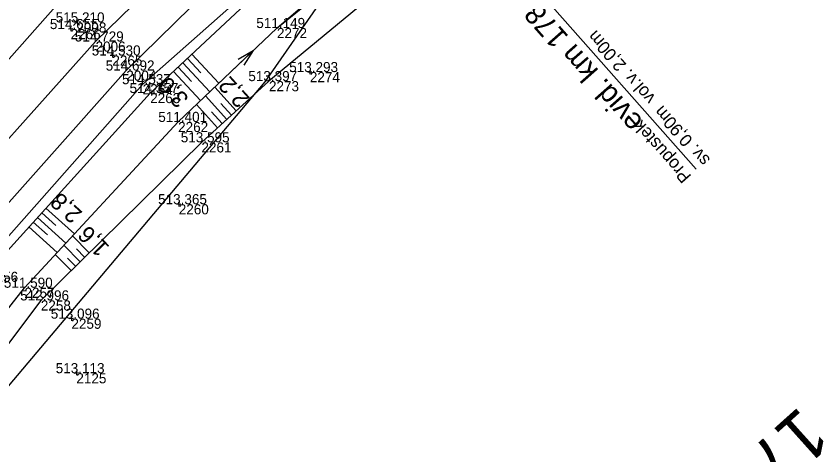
# Model space of a CAD drawing. Extents: x -1234191 to 23050, y -1290331 to -741191.
# Drawn here: x -865335.3 to -865239.7, y -1104974.7 to -1104922.6 of the extents above; entities that cross this region are included whole.
import ezdxf

# ---------------------------------------------------------------- set-up
doc = ezdxf.new("R2010")
doc.units = 0
for name, color, linetype in [('Vrstva 1', 7, 'Continuous'), ('Vrstva 13', 7, 'Continuous'), ('Vrstva 19', 7, 'Continuous'), ('Vrstva 4', 7, 'Continuous'), ('Vrstva 48', 7, 'Continuous'), ('Vrstva 49', 7, 'Continuous'), ('Vrstva 53', 7, 'Continuous'), ('Vrstva 60', 7, 'Continuous'), ('Vrstva 61', 7, 'Continuous'), ('Vrstva 7', 7, 'Continuous')]:
    doc.layers.add(name, color=color, linetype=linetype)

msp = doc.modelspace()

# ---------------------------------------------------------------- linework, layer by layer
at = {"layer": 'Vrstva 1'}
for points in [[(-865167.713, -1104779.363), (-865179.796, -1104790.726), (-865184.478, -1104795.035), (-865190.97, -1104800.752), (-865195.945, -1104804.963), (-865211.087, -1104817.791), (-865237.902, -1104840.516), (-865253.199, -1104853.499), (-865272.037, -1104869.497), (-865292.913, -1104887.204), (-865297.954, -1104891.507), (-865305.977, -1104898.32), (-865318.53, -1104909.524), (-865330.274, -1104921.076), (-865350.227, -1104943.561), (-865366.81, -1104965.604), (-865377.819, -1104982.561), (-865389.023, -1105002.397), (-865401.608, -1105028.878), (-865411.418, -1105054.9), (-865419.263, -1105081.952), (-865424.901, -1105109.6), (-865427.484, -1105128.881), (-865429.29, -1105156.421)], [(-865191.596, -1104807.426), (-865203.701, -1104818.823), (-865217.829, -1104831.696), (-865233.858, -1104845.514), (-865249.226, -1104858.523), (-865268.126, -1104874.441), (-865288.794, -1104891.939), (-865293.631, -1104896.045), (-865301.695, -1104902.998), (-865314.06, -1104914.085), (-865325.819, -1104925.585), (-865345.471, -1104947.527), (-865361.673, -1104969.039), (-865372.543, -1104985.71), (-865383.576, -1105005.459), (-865395.524, -1105031.668), (-865404.617, -1105057.472), (-865411.5, -1105084.11), (-865416.451, -1105111.219), (-865418.889, -1105130.073), (-865420.897, -1105156.736)], [(-865191.596, -1104807.426), (-865202.38, -1104820.104), (-865215.324, -1104834.358), (-865230.542, -1104848.969), (-865245.791, -1104862.223), (-865264.946, -1104878.392), (-865285.377, -1104895.631), (-865290.186, -1104899.737), (-865298.334, -1104906.713), (-865310.624, -1104917.685), (-865322.166, -1104929.038), (-865341.482, -1104950.693), (-865357.568, -1104971.918), (-865368.111, -1104988.11), (-865379.223, -1105007.986), (-865390.73, -1105033.129), (-865399.103, -1105056.556), (-865405.793, -1105081.424), (-865410.584, -1105106.207), (-865413.892, -1105131.231), (-865415.794, -1105156.578)]]:
    msp.add_lwpolyline(points, dxfattribs=at)
at = {"layer": 'Vrstva 13'}
msp.add_line((-865311.448, -1104930.803), (-865307.098, -1104926.671), dxfattribs=at)
for points in [[(-865413.433, -1105331.673), (-865411.411, -1105307.747), (-865409.512, -1105284.911), (-865408.016, -1105263.36), (-865407.915, -1105261.831), (-865407.732, -1105251.306), (-865407.925, -1105238.206), (-865408.254, -1105225.07), (-865409.729, -1105199.857), (-865410.497, -1105181.794), (-865410.222, -1105163.654), (-865407.266, -1105129.549), (-865403.874, -1105107.181), (-865399.104, -1105083.205), (-865391.47, -1105057.623), (-865383.107, -1105034.552), (-865371.678, -1105010.683), (-865361.121, -1104991.587), (-865347.403, -1104971.551), (-865334.26, -1104954.827), (-865316.011, -1104935.138), (-865304.272, -1104923.986), (-865286.053, -1104908.764)], [(-865308.892, -1104927.686), (-865307.098, -1104926.671), (-865308.204, -1104928.411)]]:
    msp.add_lwpolyline(points, dxfattribs=at)
at = {"layer": 'Vrstva 19'}
msp.add_line((-865254.482, -1104940.748), (-865286.864, -1104904.086), dxfattribs=at)
at = {"layer": 'Vrstva 4'}
msp.add_lwpolyline([(-865353.315, -1104970.499), (-865339.436, -1104952.383), (-865320.222, -1104930.653), (-865308.647, -1104920.411), (-865304.927, -1104917.063), (-865296.416, -1104908.503), (-865284.084, -1104898.147), (-865260.431, -1104878.252), (-865228.194, -1104852.357), (-865212.437, -1104836.829), (-865200.57, -1104822.15), (-865185.453, -1104803.94), (-865175.941, -1104793.535), (-865167.845, -1104783.953), (-865167.315, -1104784.415), (-865166.881, -1104783.885), (-865167.447, -1104783.452), (-865152.586, -1104765.745)], dxfattribs=at)
at = {"layer": 'Vrstva 48'}
for p, q in [((-865314.916, -1104927.597), (-865313.31, -1104929.322)), ((-865314.367, -1104927.086), (-865311.161, -1104930.53)), ((-865316.014, -1104928.619), (-865314.403, -1104930.35)), ((-865315.465, -1104928.108), (-865312.248, -1104931.563)), ((-865316.563, -1104929.13), (-865313.336, -1104932.597)), ((-865309.119, -1104933.824), (-865311.667, -1104931.011)), ((-865310.231, -1104934.831), (-865312.755, -1104932.045)), ((-865311.343, -1104935.838), (-865313.843, -1104933.078)), ((-865309.675, -1104934.328), (-865310.943, -1104932.928)), ((-865310.787, -1104935.335), (-865312.043, -1104933.948)), ((-865331.712, -1104945.356), (-865328.327, -1104948.426)), ((-865332.72, -1104946.467), (-865329.347, -1104949.526)), ((-865332.216, -1104945.911), (-865330.527, -1104947.444)), ((-865333.728, -1104947.578), (-865330.367, -1104950.627)), ((-865333.224, -1104947.022), (-865331.54, -1104948.549)), ((-865326.58, -1104950.686), (-865328.558, -1104948.676)), ((-865327.649, -1104951.738), (-865329.579, -1104949.777)), ((-865327.115, -1104951.212), (-865328.092, -1104950.219)), ((-865328.718, -1104952.79), (-865330.6, -1104950.878)), ((-865328.184, -1104952.264), (-865329.137, -1104951.296))]:
    msp.add_line(p, q, dxfattribs=at)
at = {"layer": 'Vrstva 49'}
for p, q in [((-865328.802, -1104923.862), (-865328.772, -1104924.362)), ((-865328.537, -1104924.097), (-865329.037, -1104924.127)), ((-865323.571, -1104927.25), (-865324.071, -1104927.246)), ((-865323.819, -1104926.998), (-865323.823, -1104927.498)), ((-865300.113, -1104929.219), (-865300.613, -1104929.215)), ((-865300.361, -1104928.967), (-865300.365, -1104929.467)), ((-865315.684, -1104944.896), (-865316.184, -1104944.924)), ((-865315.948, -1104944.66), (-865315.92, -1104945.16)), ((-865328.701, -1104958.251), (-865328.673, -1104958.751)), ((-865328.437, -1104958.487), (-865328.937, -1104958.515)), ((-865327.85, -1104964.939), (-865328.346, -1104965.007)), ((-865328.132, -1104964.725), (-865328.064, -1104965.221))]:
    msp.add_line(p, q, dxfattribs=at)
for points in [[(-865352.239, -1104971.397), (-865338.582, -1104952.929), (-865319.328, -1104931.704), (-865307.989, -1104921.15), (-865304.25, -1104917.8), (-865304.079, -1104917.687), (-865295.674, -1104909.257), (-865284.084, -1104898.147), (-865260.431, -1104878.252), (-865228.194, -1104852.357), (-865212.437, -1104836.829), (-865200.57, -1104822.15), (-865187.054, -1104807.578), (-865186.575, -1104807.104), (-865174.908, -1104794.221), (-865166.718, -1104784.474), (-865151.27, -1104766.428)], [(-865148.477, -1104770.445), (-865163.208, -1104788.051), (-865171.033, -1104798.366), (-865179.306, -1104808.553), (-865194.455, -1104827.194), (-865211.26, -1104845.941), (-865222.113, -1104856.352), (-865255.106, -1104883.794), (-865282.369, -1104911.364), (-865305.221, -1104930.293), (-865313.242, -1104937.559), (-865332.317, -1104956.332), (-865344.8, -1104972.876)], [(-865304.272, -1104923.986), (-865286.29, -1104908.493), (-865286.667, -1104908.135), (-865285.891, -1104907.259), (-865286.083, -1104906.671), (-865287.754, -1104904.872), (-865288.011, -1104904.581), (-865286.23, -1104903.008), (-865285.973, -1104903.299), (-865284.277, -1104905.142), (-865283.917, -1104905.403), (-865283.06, -1104904.451), (-865282.616, -1104904.792), (-865258.153, -1104881.495)], [(-865347.403, -1104971.551), (-865334.26, -1104954.827), (-865316.011, -1104935.138), (-865304.272, -1104923.986), (-865285.816, -1104909.035)]]:
    msp.add_lwpolyline(points, dxfattribs=at)
at = {"layer": 'Vrstva 53'}
msp.add_lwpolyline([(-865065.14, -1104601.6), (-865077.859, -1104640.709), (-865093.329, -1104687.069), (-865105.39, -1104724.26), (-865117.1, -1104742.76), (-865129.359, -1104749.17), (-865148.21, -1104773.45), (-865183.35, -1104808.92), (-865201.34, -1104824.1), (-865236.63, -1104858.239), (-865269.479, -1104887.85), (-865286.979, -1104901.079), (-865291.14, -1104909.389), (-865305.71, -1104930.37), (-865337.3, -1104967.79), (-865351.13, -1104980.659), (-865357.569, -1104987.239), (-865356.579, -1104987.37), (-865381.96, -1105044.819)], dxfattribs=at)
at = {"layer": 'Vrstva 60'}
for p, q in [((-865328.1, -1104923.323), (-865328.1, -1104923.323)), ((-865328.787, -1104924.112), (-865328.787, -1104924.112)), ((-865304.272, -1104923.986), (-865304.272, -1104923.986)), ((-865325.819, -1104925.585), (-865325.819, -1104925.585)), ((-865323.821, -1104927.248), (-865323.821, -1104927.248)), ((-865322.166, -1104929.038), (-865322.166, -1104929.038)), ((-865300.363, -1104929.217), (-865300.363, -1104929.217)), ((-865305.221, -1104930.293), (-865305.221, -1104930.293)), ((-865320.222, -1104930.653), (-865320.222, -1104930.653)), ((-865319.328, -1104931.704), (-865319.328, -1104931.704)), ((-865316.011, -1104935.138), (-865316.011, -1104935.138)), ((-865313.242, -1104937.559), (-865313.242, -1104937.559)), ((-865315.934, -1104944.91), (-865315.934, -1104944.91)), ((-865334.26, -1104954.827), (-865334.26, -1104954.827)), ((-865332.317, -1104956.332), (-865332.317, -1104956.332)), ((-865328.687, -1104958.501), (-865328.687, -1104958.501)), ((-865328.098, -1104964.973), (-865328.098, -1104964.973))]:
    msp.add_line(p, q, dxfattribs=at)
at = {"layer": 'Vrstva 7'}
for p, q in [((-865327.726, -1104923.655), (-865328.474, -1104922.991)), ((-865327.768, -1104922.949), (-865328.432, -1104923.697))]:
    msp.add_line(p, q, dxfattribs=at)

# ---------------------------------------------------------------- texts
at = {"layer": 'Vrstva 19'}
for s, height, p in [('evid. km 178,984', 2.5, (-865260.679, -1104935.02)), ('sv. 0,90m  vol.v. 2,00m', 1.5, (-865252.729, -1104939.585)), ('Propustek', 1.5, (-865254.978, -1104941.571))]:
    msp.add_text(s, height=height, rotation=131.45132, dxfattribs=at).set_placement(p)
at = {"layer": 'Vrstva 48'}
for s, rotation, p in [('3,0', 132.94647, (-865314.634, -1104932.303)), ('2,2', 132.17255, (-865307.401, -1104932.324)), ('2,8', 137.78764, (-865327.284, -1104945.878)), ('1,6', 134.54283, (-865324.059, -1104949.958))]:
    msp.add_text(s, height=2, rotation=rotation, dxfattribs=at).set_placement(p)
at = {"layer": 'Vrstva 60'}
for s, p in [('2008', (-865328.1, -1104924.523)), ('2266', (-865328.787, -1104925.312)), ('2272', (-865304.272, -1104925.186)), ('2006', (-865325.819, -1104926.785)), ('2265', (-865323.821, -1104928.448)), ('2004', (-865322.166, -1104930.238)), ('2274', (-865300.363, -1104930.417)), ('2273', (-865305.221, -1104931.493)), ('2264', (-865320.222, -1104931.853)), ('2263', (-865319.328, -1104932.904)), ('2262', (-865316.011, -1104936.338)), ('2261', (-865313.242, -1104938.759)), ('2260', (-865315.934, -1104946.11)), ('2256', (-865338.582, -1104954.129)), ('2257', (-865334.26, -1104956.027)), ('2258', (-865332.317, -1104957.532)), ('2259', (-865328.687, -1104959.701)), ('2125', (-865328.098, -1104966.173))]:
    msp.add_text(s, height=1.2, dxfattribs=at).set_placement(p)
at = {"layer": 'Vrstva 61'}
for s, p in [('514.655', (-865331.243, -1104924.112)), ('515.210', (-865330.551, -1104923.323)), ('511.149', (-865306.726, -1104923.986)), ('514.729', (-865328.273, -1104925.585)), ('514.530', (-865326.272, -1104927.248)), ('514.692', (-865324.614, -1104929.038)), ('513.293', (-865302.815, -1104929.217)), ('514.537', (-865322.674, -1104930.653)), ('513.397', (-865307.673, -1104930.293)), ('514.357', (-865321.78, -1104931.704)), ('511.401', (-865318.368, -1104935.138)), ('513.595', (-865315.698, -1104937.559)), ('513.365', (-865318.39, -1104944.91)), ('511.590', (-865336.711, -1104954.827)), ('512.996', (-865334.769, -1104956.332)), ('513.096', (-865331.139, -1104958.501)), ('513.113', (-865330.55, -1104964.973))]:
    msp.add_text(s, height=1.2, dxfattribs=at).set_placement(p)
at = {"layer": 'Vrstva 7'}
msp.add_text('179,0', height=6, rotation=221.90004, dxfattribs=at).set_placement((-865242.149, -1104968.778))

doc.saveas('drawing.dxf')
